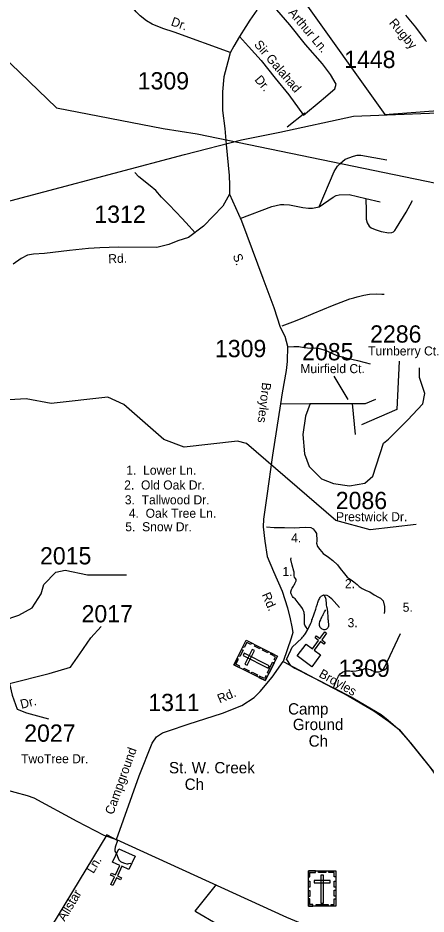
# Model space of a CAD drawing. Extents: x 884530 to 1028605, y 526725 to 653634.
# Drawn here: x 944336 to 947293, y 596972 to 603462 of the extents above; entities that cross this region are included whole.
import ezdxf

# ---------------------------------------------------------------- set-up
doc = ezdxf.new("R2010")
doc.units = 0
for name, color, linetype in [('Exist Cultural Cemetery CELL', 7, 'Continuous'), ('Exist Cultural Church CELL', 7, 'Continuous'), ('Exist Cultural Church Label', 7, 'Continuous'), ('Exist Hydrographic Misc Water Feature', 7, 'Continuous'), ('Exist Road Non-System Type 51', 7, 'Continuous'), ('Exist Road Non-System Type 51 Label', 7, 'Continuous'), ('Exist Road Primary US Attributed', 7, 'Continuous'), ('Exist Road Secondary Type 41 Attributed', 7, 'Continuous'), ('Exist Road Secondary Type 51 Attributed', 7, 'Continuous'), ('Exist Road Secondary Type 51 Label', 7, 'Continuous'), ('Exist Road Secondary Type 51 Number Label', 7, 'Continuous'), ('Exist Utilities Electrical Transmission Line', 7, 'Continuous')]:
    doc.layers.add(name, color=color, linetype=linetype)

msp = doc.modelspace()

# ---------------------------------------------------------------- linework, layer by layer
at = {"layer": 'Exist Cultural Cemetery CELL'}
for points in [[(945900.6, 598776.8), (945989.6, 598954.9), (946217.4, 598841.1), (946128.4, 598663)], [(946028.4, 598935.6), (946023.3, 598925.4), (945994.5, 598939.8), (945976.4, 598903.5), (945966.4, 598908.5), (945989.6, 598954.9)], [(945933.7, 598843.1), (945956.9, 598889.4), (945967.1, 598884.3), (945943.9, 598838)], [(945979.7, 598782.9), (945996.4, 598774.6), (946049, 598879.9), (946032.3, 598888.2)], [(946088.7, 598892.7), (946049.9, 598912.1), (946055, 598922.3), (946093.7, 598902.9)], [(946147.6, 598863.2), (946108.9, 598882.6), (946114, 598892.8), (946152.7, 598873.4)], [(945939.3, 598757.4), (945944.4, 598767.6), (945915.6, 598782), (945933.7, 598818.3), (945923.8, 598823.2), (945900.6, 598776.8)], [(945975.5, 598861.2), (945967.2, 598844.5), (946148.6, 598753.9), (946156.9, 598770.6)], [(946202.5, 598811.5), (946192.3, 598816.6), (946202.1, 598836.3), (946165.9, 598854.3), (946170.9, 598864.3), (946217.4, 598841.1)], [(946143.8, 598719.5), (946181.7, 598795.5), (946191.9, 598790.4), (946154, 598714.5)], [(946005.7, 598724.3), (945966.9, 598743.6), (945972, 598753.8), (946010.8, 598734.5)], [(946065.8, 598694.2), (946027.1, 598713.6), (946032.1, 598723.8), (946070.9, 598704.4)], [(946143.1, 598692.6), (946132.8, 598697.8), (946123, 598678.1), (946086.9, 598696.1), (946081.9, 598686.2), (946128.3, 598663)], [(946440.5, 597284.5), (946639.6, 597284.5), (946639.6, 597029.9), (946440.5, 597029.9)], [(946440.5, 597241.2), (946451.8, 597241.2), (946451.8, 597273.4), (946492.4, 597273.4), (946492.4, 597284.5), (946440.5, 597284.5)], [(946514.5, 597284.5), (946566.4, 597284.5), (946566.4, 597273.1), (946514.5, 597273.1)], [(946639.6, 597241.1), (946628.3, 597241.1), (946628.3, 597273.3), (946587.7, 597273.3), (946587.7, 597284.5), (946639.6, 597284.5)], [(946440.5, 597167), (946440.5, 597210.3), (946451.8, 597210.3), (946451.8, 597167)], [(946481.3, 597216.4), (946481.3, 597197.8), (946599, 597197.8), (946599, 597216.4)], [(946549.5, 597255.2), (946530.8, 597255.2), (946530.8, 597052.4), (946549.5, 597052.4)], [(946628.2, 597168.1), (946628.2, 597211.4), (946639.6, 597211.4), (946639.6, 597168.1)], [(946440.4, 597099.8), (946440.4, 597143.1), (946451.8, 597143.1), (946451.8, 597099.8)], [(946628.2, 597102.1), (946628.2, 597145.5), (946639.6, 597145.5), (946639.6, 597102.1)], [(946473.5, 597029.9), (946473.5, 597041.4), (946451.6, 597041.4), (946451.6, 597081.8), (946440.4, 597081.8), (946440.4, 597029.9)], [(946606.4, 597029.9), (946606.4, 597041.4), (946628.4, 597041.4), (946628.4, 597081.8), (946639.6, 597081.8), (946639.6, 597029.9)], [(946497.9, 597041.4), (946582.8, 597041.4), (946582.8, 597030), (946497.9, 597030)]]:
    msp.add_lwpolyline(points, close=True, dxfattribs=at)
at = {"layer": 'Exist Cultural Church CELL'}
for points in [[(946423.5, 598926.9), (946469.4, 598893.2), (946514.6, 598954.5), (946488.8, 598973.5), (946498.3, 598986.4), (946524.1, 598967.4), (946559.8, 599015.8), (946572.6, 599006.2), (946537, 598957.8), (946562.7, 598938.9), (946553.2, 598926), (946527.5, 598945), (946482.3, 598883.7), (946528.6, 598849.4), (946465.4, 598763.7), (946360.3, 598841.3)], [(945140, 597294.4), (945088.3, 597318.1), (945056.4, 597248.9), (945085.5, 597235.5), (945078.8, 597221), (945049.7, 597234.4), (945024.5, 597179.8), (945010, 597186.5), (945035.2, 597241.1), (945006.1, 597254.5), (945012.8, 597269), (945041.8, 597255.6), (945073.7, 597324.8), (945021.4, 597349), (945065.9, 597445.7), (945184.6, 597391.1)]]:
    msp.add_lwpolyline(points, close=True, dxfattribs=at)
at = {"layer": 'Exist Hydrographic Misc Water Feature'}
msp.add_lwpolyline([(947222.7, 599793.7), (946887.8, 599754.5), (946640, 599821.8), (945992.7, 600379.5), (945926.7, 600397.3), (945541.6, 600352.5), (945393.5, 600408), (945102.4, 600663.3), (944987.5, 600714.7), (944577.3, 600670.5), (944394.9, 600703.7), (943851.9, 600672)], dxfattribs=at)
at = {"layer": 'Exist Road Non-System Type 51'}
for p, q in [((946416, 602771), (946287.7, 602670.5)), ((946857.5, 602155), (946959.6, 602130.9)), ((945058.2, 597506.2), (944980, 597545))]:
    msp.add_line(p, q, dxfattribs=at)
for points in [[(945880, 603208.1), (945469.1, 603358.1), (945386.4, 603384.6), (945308.8, 603415.3), (945266.4, 603440.9), (945222, 603475.5), (945191.6, 603505.7), (944910.5, 603881.9), (944757, 604097.4), (944724.9, 604137.9), (944634.9, 604235), (944604, 604254.7), (944560.6, 604268), (944400, 604297.8), (944189.9, 604322.7), (943956.3, 604377.6), (943880.8, 604388.3), (943816, 604392)], [(946249.1, 603952.1), (946329.4, 603919.5), (946352.1, 603826.6), (946368.2, 603812), (946394.2, 603780), (946386.4, 603615.6), (946995.1, 602761.4), (947538.1, 602803)], [(947144.1, 603481.5), (947216.2, 603395.2), (947285.7, 603301.1), (947296.9, 603289.9)], [(946518, 602092.6), (946627.6, 602348.5), (946652.2, 602387.2), (946668.5, 602405.8), (946708.1, 602439.1), (946768.2, 602461), (946794.2, 602467.3), (946819.8, 602468.9), (947008.9, 602434.5)], [(945620.2, 601905.2), (945576.3, 601952.9), (945526.8, 602008.8), (945478.9, 602058.3), (945428.7, 602111.3), (945375.7, 602163.7), (945334, 602211.7), (945293.5, 602245.5), (945211.8, 602311.9), (945182.8, 602343.4)], [(946518, 602092.6), (946619.6, 602164.3), (946641.9, 602176), (946662.6, 602181.4), (946736, 602183.6), (946857.5, 602155)], [(946857.5, 602155), (946859.5, 602064.5), (946859.5, 602005), (946867.5, 601976.6), (946880, 601954.4), (946895, 601941.1), (946925, 601929.9), (946967.9, 601916.2), (947023.9, 601906.4), (947044.3, 601907.3), (947057.7, 601912.6), (947066.3, 601922.3), (947079.5, 601940.4), (947148.4, 602055.2), (947177.1, 602107.4), (947195.9, 602139.7)], [(945947, 602010.1), (946176, 602096), (946237.8, 602109.5), (946262.2, 602111.3), (946304.4, 602109), (946400.1, 602089.7), (946441.6, 602084.2), (946469.3, 602084.5), (946518, 602092.6)], [(946250.8, 601231.6), (946326.8, 601261.7), (946396.3, 601287.5), (946474.8, 601321.5), (946615.7, 601380.3), (946740.7, 601426.9), (946769.9, 601435.5), (946793.5, 601442.7), (946843.2, 601454.3), (946884, 601461.2), (946932.3, 601463.1), (946973.7, 601461.2), (946989.7, 601461.1)], [(946293.8, 601080.4), (946334.5, 601081.4), (946371.7, 601083.1), (946410.3, 601075.8), (946459.3, 601070.8), (946491.7, 601072.2), (946519.8, 601068.6), (946561.5, 601055.6), (946646.5, 601017.5), (946712.9, 601000.9), (946796.4, 600980.7), (946852.4, 600965.8), (946887.2, 600957)], [(946137.5, 599777.1), (946192.9, 599772.4), (946239.5, 599772.4), (946267.8, 599772.6), (946338.7, 599768.8), (946376.7, 599771.8), (946417.8, 599773.4), (946457.3, 599772.6), (946476, 599761.6), (946489.8, 599743.6), (946498.2, 599728.9), (946500.3, 599713.1), (946501.3, 599692), (946501.7, 599673.1), (946499.2, 599658.3), (946505.6, 599632.9), (946522.5, 599611.9), (946548.7, 599584.4), (946586.8, 599556), (946617.3, 599531.7), (946651, 599500.1), (946671.2, 599475.5), (946701.3, 599435.1), (946722.7, 599411.6), (946750.1, 599391.5), (946769.1, 599377.8), (946793.3, 599358.8), (946808.1, 599344.1), (946829.5, 599329.8), (946859.8, 599315.6), (946885.1, 599305.1), (946916.7, 599285), (946948.7, 599267.4), (946963.3, 599260.9), (946981.3, 599239.7), (946991.1, 599200.5), (946991.1, 599166.2), (946990.5, 599149)], [(946437.3, 599034.2), (946418.5, 599056.2), (946415.7, 599065.1), (946413.6, 599072.3), (946412.4, 599080.1), (946412, 599090.1), (946412.1, 599102.9), (946412.4, 599114.6), (946412.5, 599123.4), (946412.1, 599131.9), (946411.2, 599139.6), (946409.9, 599147.6), (946408.8, 599155), (946407, 599163.7), (946403.7, 599173.1), (946397.7, 599184.2), (946385.6, 599201.3), (946375.1, 599213.5), (946365.4, 599225.5), (946358.8, 599235.5), (946352, 599245.9), (946344, 599254.6), (946337.6, 599259.2), (946331.1, 599264.3), (946324.9, 599272), (946319.5, 599281.7), (946316, 599290.1), (946314.3, 599298.7), (946314.3, 599306.9), (946317.5, 599322.7), (946319.8, 599328), (946322.8, 599333.5), (946327.2, 599340), (946332.1, 599347.2), (946336.2, 599352.9), (946339.6, 599358.7), (946342.9, 599366.9), (946346.5, 599375.4), (946352.8, 599385.1), (946352.1, 599394.8), (946347.3, 599401.8), (946341, 599412.8), (946338.1, 599422.6), (946337.1, 599432.1), (946337.1, 599440.1), (946336.4, 599448.5), (946334.1, 599456.5), (946323.5, 599498.6), (946314.5, 599541.1), (946314.7, 599552.8)], [(946437.3, 599034.2), (946439.3, 599038.6), (946443.4, 599048.5), (946448.4, 599059.3), (946452.3, 599066.3), (946455.8, 599072.6), (946459.3, 599080), (946462.3, 599088.1), (946464.5, 599095.4), (946466.5, 599102.3), (946469.5, 599111.4), (946472.8, 599121), (946476.7, 599131.3), (946479.7, 599138.9), (946482.5, 599145.8), (946485.6, 599153.7), (946488.1, 599160.7), (946490.4, 599166.9), (946492.3, 599172.8), (946495.1, 599181.3), (946497.9, 599190.2), (946500.5, 599199.7), (946502.4, 599206.1), (946504.1, 599212.2), (946506.5, 599219.3), (946509.5, 599228), (946512.4, 599235.3), (946515, 599242.2), (946517.8, 599249.4), (946521.1, 599256.9), (946525.6, 599264.5), (946529.4, 599269.5), (946533.5, 599273.7), (946539.1, 599277.5), (946546.5, 599281.3), (946552.5, 599283.1)], [(946552.5, 599283.1), (946562, 599267.9), (946566.3, 599252.9), (946568.1, 599241.2), (946568.3, 599229.3), (946568.4, 599219), (946569.7, 599208.3), (946571.6, 599199.9), (946573.2, 599193.3), (946575.6, 599181.2), (946577.9, 599160.9), (946579.2, 599153.7), (946580.2, 599146.3), (946581, 599137.7), (946581.4, 599129.6), (946581.6, 599123.2), (946581.9, 599116.9), (946582.6, 599108.8), (946583.5, 599100.4), (946584.3, 599092.7), (946585, 599084.7), (946585.4, 599078.3), (946586, 599070), (946586.6, 599062.9), (946585.5, 599056.5), (946583.5, 599049.9), (946580.7, 599044.3), (946577.2, 599039.8), (946572.2, 599036.1), (946566.6, 599033.4), (946559, 599030.9), (946552.4, 599030.7), (946546.7, 599033.3), (946540.5, 599036.6), (946535, 599039.8), (946530.4, 599043.3), (946526.7, 599047.9), (946523.7, 599055), (946521.7, 599062.4), (946520.1, 599067.9), (946520.1, 599077.5), (946524.2, 599090.3), (946529.8, 599103.4), (946533.8, 599112.2), (946537.5, 599120.3), (946541.5, 599128.9), (946544.6, 599135.3), (946547.3, 599141.6), (946549.3, 599147), (946557.7, 599161), (946566.8, 599176.1)], [(946552.5, 599283.1), (946573.7, 599280.9), (946590.2, 599272.3), (946608.5, 599256.6), (946665.8, 599191.5)], [(946322.4, 598904.6), (946392.2, 598971.2), (946398.1, 598977.3), (946404.8, 598984.9), (946410.1, 598991.2), (946414.4, 598996.7), (946419, 599003.3), (946437.3, 599034.2)], [(946621.5, 598611.2), (946637.4, 598648.4), (946640.2, 598654.8), (946644.6, 598665.7), (946648.2, 598674.6), (946653.4, 598684.9), (946659.5, 598695.7), (946665.1, 598704.8), (946671.2, 598712.6), (946687.6, 598724.9), (946708.7, 598732.7), (946731.2, 598734.6), (946740.4, 598733.5), (946749.4, 598732), (946763.4, 598731.4), (946787.8, 598733.8), (946808.7, 598737.5), (946830.3, 598743.3), (946840.1, 598746.8), (946849.6, 598749.6), (946860.9, 598749.9), (946876.9, 598746.8), (946890, 598742.2), (946902.2, 598736.4), (946913.8, 598730.8), (946926.5, 598726.6), (946941, 598725.8), (946953.9, 598727.6), (946965, 598731), (946975.4, 598737.6), (946988, 598750), (946995.7, 598762.8), (947108.7, 599004.7)], [(946282.1, 598816.5), (946314.4, 598882.8), (946322.4, 598904.6)], [(946282.1, 598816.5), (946308.9, 598775.3), (946343.3, 598752.4), (946621.5, 598611.2)], [(946621.5, 598611.2), (946749.8, 598546.1), (946816.2, 598506.3), (946967.5, 598416.6), (947019.1, 598377.5), (947090.8, 598314.4), (947181.1, 598211.3), (947344.2, 598006.9)], [(944980, 597545), (944474.6, 596712.3), (944449.2, 596679.1), (944426, 596649.3), (944394.9, 596605.1), (944377.3, 596580.7), (944363, 596555.3), (944342.4, 596555.5), (944311.3, 596566.2), (944255.7, 596589.7), (944198.4, 596606.6), (944178.3, 596604), (944168, 596593), (944158.4, 596573), (944159.5, 596555.3), (944169.5, 596528.8), (944185, 596524.3)], [(945058.2, 597506.2), (945041, 597457.4), (945037.3, 597439), (945038.7, 597428.1), (945041.9, 597421.5), (945048.9, 597408.8), (945063.1, 597377.2), (945067.7, 597366.1), (945079.7, 597354.1), (945089.8, 597347.7), (945108.2, 597341.3), (945123.9, 597336.6), (945133.2, 597337), (945139.9, 597337.9), (945152.9, 597342.2)], [(945773.5, 597187.6), (945618.4, 596993.6), (945625.5, 596990.4), (946095.8, 596716), (946113.1, 596708.4), (946132.8, 596691.6), (946144.7, 596663), (946144, 596647.4), (946080.2, 596478.9)]]:
    msp.add_lwpolyline(points, dxfattribs=at)
at = {"layer": 'Exist Road Primary US Attributed'}
for points in [[(943506.7, 597895.4), (943949.4, 597891.5), (944085.2, 597892.7), (944172.5, 597891.2), (944224.5, 597879.7), (944403.7, 597831.9), (944449.9, 597813.9), (944762, 597644.7), (944958.1, 597544.7), (945050.4, 597512.6)], [(945050.4, 597512.6), (946282.7, 596951), (946484.9, 596866.4)]]:
    msp.add_lwpolyline(points, dxfattribs=at)
at = {"layer": 'Exist Road Secondary Type 41 Attributed'}
msp.add_lwpolyline([(945050.4, 597512.6), (945213.3, 597972.7), (945308, 598209.6), (945338.9, 598254.9), (945384.2, 598283.8), (945426.4, 598300.4), (945568.2, 598347.4), (945819.1, 598426.5), (945957.8, 598482.2), (946046.7, 598541.6), (946090.2, 598585), (946179.1, 598687.9), (946258.1, 598800.5)], dxfattribs=at)
at = {"layer": 'Exist Road Secondary Type 51 Attributed'}
for points in [[(946120.1, 603615.5), (946067.5, 603517.3), (946016.5, 603444.8), (945987.9, 603398.4), (945941.2, 603327.2)], [(946532.3, 602863.9), (946548.9, 602877.7), (946632.3, 602948.3), (946642.4, 602982.9), (946601.8, 603052.1), (946542.9, 603129.3), (946418.9, 603269.7), (946307.1, 603412.1), (946212.4, 603519.5), (946177.3, 603553), (946120.1, 603615.5)], [(945941.2, 603327.2), (945900.5, 603258.1), (945874.8, 603208.2), (945856.8, 603142.9), (945827.8, 603035.1), (945818, 602926.4), (945817.2, 602792.3), (945834.6, 602660.8), (945844.8, 602545), (945866, 602319.4), (945868.8, 602251.2), (945869.4, 602186.4)], [(945941.2, 603327.2), (946006.2, 603254), (946097.7, 603154.4), (946199.3, 603024.2), (946298.9, 602904.2), (946404.6, 602757.7), (946532.3, 602863.9)], [(945869.4, 602186.4), (945821.3, 602097.5), (945681, 601953.1), (945571.7, 601872.4), (945493.5, 601847.3), (945428.6, 601821), (945341.6, 601799.1), (945063.7, 601802.1), (944929.3, 601796.9), (944846.6, 601792), (944708.4, 601777.7), (944529.5, 601756.4), (944449.3, 601751.4), (944404.5, 601744.4), (944360.4, 601719.1), (944302.5, 601678.2)], [(945869.4, 602186.4), (945954.7, 601993.2), (946110, 601576.7), (946189.3, 601365.1), (946236.1, 601222.8), (946270.6, 601157.7), (946288.9, 601084.4), (946286.9, 600973.4), (946279, 600909.1), (946250.8, 600746.9), (946239.6, 600666.8)], [(946453.6, 600669.9), (946420.5, 600576.9), (946400.9, 600445.2), (946412.1, 600305.2), (946445.7, 600212.7), (946535.3, 600123.1), (946622.1, 600089.5), (946739.6, 600072.7), (946850.4, 600092), (946907, 600142.3), (946984.5, 600383.3), (947021.7, 600411), (947159.6, 600548.9), (947268.7, 600666.6), (947285.5, 600742.2), (947246.3, 600857), (947246.3, 600927.1)], [(946239.6, 600666.8), (946180.6, 600295.3), (946139.4, 600000.6), (946115.7, 599832.6), (946113.7, 599775.3)], [(946239.6, 600666.8), (946453.6, 600669.9)], [(946453.6, 600669.9), (946758.9, 600669.9)], [(946758.9, 600669.9), (946854.4, 600668.4), (946929.8, 600699.8)], [(946758.9, 600669.9), (946778.9, 600444.1)], [(946113.7, 599775.3), (946125.1, 599673.3), (946141.2, 599561.4), (946188.8, 599453), (946250.1, 599309.5), (946289.6, 599188.9), (946309.4, 599109.8), (946321.7, 599051.8), (946326.8, 599012.3), (946316.4, 598970.5), (946258.1, 598800.5)], [(943743.7, 598976.8), (944227.7, 599098.9), (944341.8, 599137), (944440, 599190.9), (944503.4, 599292.3), (944522.4, 599358.9), (944611.1, 599447.7), (944677.7, 599463.5), (944839.3, 599428.7), (945121.7, 599429.1)], [(944275.3, 598642.3), (944561.6, 598715.1), (944717.1, 598760.7), (944784.2, 598857.3), (944864.6, 598972.7), (944939.7, 599055.9)], [(946258.1, 598800.5), (946562.4, 598638.4), (946729.6, 598551.8), (946915.3, 598445.1), (947020, 598369.9), (947097.5, 598310), (947163.5, 598231.2), (947323.6, 598034.5), (947365.1, 597975.2), (947418.4, 597906), (947450.4, 597850.5), (947510.2, 597728.5), (947602, 597569.2)], [(944275.3, 598642.3), (944294.3, 598556.7), (944329.1, 598455.3), (944398.8, 598429.9), (944557.3, 598385.5)]]:
    msp.add_lwpolyline(points, dxfattribs=at)
at = {"layer": 'Exist Road Secondary Type 51 Label'}
for points in [[(947097.6, 600975.9), (947081.3, 600625.4), (946824.7, 600515.4)], [(946625.7, 600866.5), (946725.2, 600698.8)]]:
    msp.add_lwpolyline(points, dxfattribs=at)
at = {"layer": 'Exist Utilities Electrical Transmission Line'}
for points in [[(943294.3, 604092.8), (944085.4, 603316.9), (944615.6, 602810), (945388.4, 602660.6), (945635.4, 602622.8), (947741.4, 602188.1), (949389.7, 601845.2), (950956.8, 601506.5), (952029.7, 601789.5), (953375.6, 602156.3), (954224.7, 603631.8)], [(940066.7, 599140.6), (940064.4, 599348.1), (940490.6, 599965.6), (941357.5, 599928.5), (942787.5, 601002.5), (943129.6, 601218.7), (944010.3, 602066.1), (945543.5, 602473.7), (945955.5, 602579.7), (946234.5, 602634.4), (946768.5, 602749.7), (947806.7, 602791.9), (948025.7, 602913.5), (948456.6, 603716.1)]]:
    msp.add_lwpolyline(points, dxfattribs=at)

# ---------------------------------------------------------------- texts
at = {"layer": 'Exist Cultural Church Label'}
for s, height, p in [('Camp', 82.02, (946293.3, 598417.4)), ('Ground', 82.02, (946328, 598304.6)), ('Ch', 82.02, (946442.6, 598184.8)), ('St. W. Creek', 82.021, (945430.3, 597991.4)), ('Ch', 82.02, (945544.2, 597871.6))]:
    msp.add_text(s, height=height, dxfattribs=at).set_placement(p)
at = {"layer": 'Exist Road Non-System Type 51 Label'}
for s, rotation, p in [('Dr.', 340.66445, (945439.9, 603408.6)), ('Rugby', 310.17985, (947020.8, 603423.5)), ('Ln.', 58.99278, (944882.5, 597261.2)), ('Allstar', 58.99278, (944674.3, 596914.9))]:
    msp.add_text(s, height=65.62, rotation=rotation, dxfattribs=at).set_placement(p)
for s, height, p in [('1.  Lower Ln.', 65.617, (945120.9, 600154)), ('2.  Old Oak Dr.', 65.617, (945105.7, 600046.7)), ('3.  Tallwood Dr.', 65.617, (945110.3, 599939.5)), ('4.  Oak Tree Ln.', 65.617, (945139.3, 599842)), ('5.  Snow Dr.', 65.617, (945113.8, 599744.5)), ('4.', 65.62, (946315.5, 599663.6)), ('1.', 65.62, (946252.2, 599419.9)), ('2.', 65.62, (946705.2, 599332.2)), ('5.', 65.62, (947124, 599161.5)), ('3.', 65.62, (946724.6, 599049.4))]:
    msp.add_text(s, height=height, dxfattribs=at).set_placement(p)
at = {"layer": 'Exist Road Secondary Type 51 Label'}
for s, height, rotation, p in [('Arthur Ln.', 65.62, 310.17363, (946291, 603497.8)), ('Sir Galahad', 65.617, 310.52777, (946043.4, 603266.3)), ('Dr.', 65.62, 310.52777, (946046.8, 603011.7)), ('Rd.', 65.62, 2.20867, (944991.5, 601684.4)), ('S.', 65.62, 290.10788, (945891.2, 601740.8)), ('Broyles', 65.62, 263.29729, (946106.4, 600824.5)), ('Rd.', 65.62, 293.37518, (946101.4, 599285.2)), ('Broyles', 65.62, 330.58141, (946511.1, 598693.3)), ('Rd.', 65.62, 23.24396, (945797.9, 598497.4)), ('Dr.', 65.62, 14.59925, (944362.2, 598458)), ('Campground', 65.62, 70.23564, (945025.9, 597687.2))]:
    msp.add_text(s, height=height, rotation=rotation, dxfattribs=at).set_placement(p)
for s, p in [('Turnberry Ct.', (946873.7, 601017.4)), ('Muirfield Ct.', (946381.8, 600889.2)), ('Prestwick Dr.', (946640.8, 599817)), ('TwoTree Dr.', (944358.5, 598064.4))]:
    msp.add_text(s, height=65.617, dxfattribs=at).set_placement(p)
at = {"layer": 'Exist Road Secondary Type 51 Number Label'}
for s, p in [('1448', (946700, 603098.9)), ('1309', (945204, 602943.7)), ('1312', (944889.7, 601977.5)), ('2286', (946888.1, 601110.3)), ('1309', (945763.7, 601005)), ('2085', (946395.4, 600982.2)), ('2086', (946639.1, 599904.7)), ('2015', (944496, 599504.4)), ('2017', (944796.6, 599084.7)), ('1309', (946658.8, 598690.3)), ('1311', (945280.5, 598442.2)), ('2027', (944381.1, 598220.3))]:
    msp.add_text(s, height=125, dxfattribs=at).set_placement(p)

doc.saveas('drawing.dxf')
